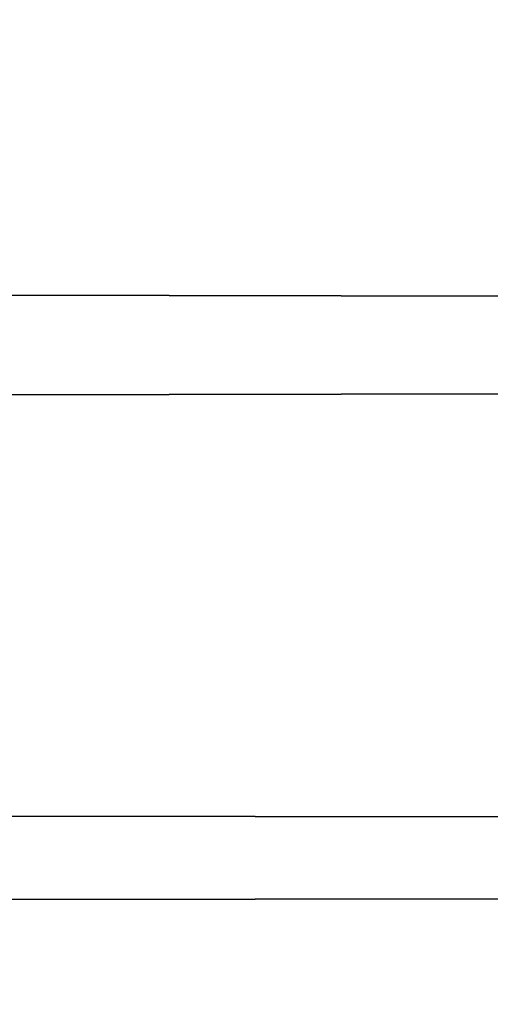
# Model space of a CAD drawing. Header units: millimetres. Extents: x -184 to 165, y -135 to 242.
# Tile 331 of 656: x -39.994 to -39.772, y -95.521 to -95.054. Entities that reach past the tile are written whole.
import ezdxf

# ---------------------------------------------------------------- set-up
doc = ezdxf.new("R2010")
doc.units = ezdxf.units.MM
doc.header["$LTSCALE"] = 41.718519
doc.layers.add('384', color=7, linetype='CONTINUOUS')
doc.layers.add('386', color=7, linetype='CONTINUOUS')

msp = doc.modelspace()

# ---------------------------------------------------------------- linework, layer by layer
at = {"layer": '384', "linetype": 'CONTINUOUS'}
for points in [[(-26.49875, -94.7745, 60), (-26.77011, -95.20947, 60), (-170.89805, -94.94062, 60), (-26.49875, -94.7745, 60)], [(-26.77011, -95.20947, 60), (-170.57592, -95.45368, 60), (-170.89805, -94.94062, 60), (-26.77011, -95.20947, 60)], [(-26.77011, -95.20947, 60), (-27.04409, -95.64276, 60), (-170.57592, -95.45368, 60), (-26.77011, -95.20947, 60)], [(-27.04409, -95.64276, 60), (-170.25051, -95.96387, 60), (-170.57592, -95.45368, 60), (-27.04409, -95.64276, 60)]]:
    msp.add_3dface(points, dxfattribs=at)
at = {"layer": '386', "linetype": 'CONTINUOUS'}
for points in [[(-171.00125, -94.7745, 63), (-170.72989, -95.20947, 63), (-26.60195, -94.94062, 63), (-171.00125, -94.7745, 63)], [(-170.72989, -95.20947, 63), (-26.92408, -95.45368, 63), (-26.60195, -94.94062, 63), (-170.72989, -95.20947, 63)], [(-170.72989, -95.20947, 63), (-170.45591, -95.64276, 63), (-26.92408, -95.45368, 63), (-170.72989, -95.20947, 63)], [(-170.45591, -95.64276, 63), (-27.24949, -95.96387, 63), (-26.92408, -95.45368, 63), (-170.45591, -95.64276, 63)]]:
    msp.add_3dface(points, dxfattribs=at)

doc.saveas('drawing.dxf')
